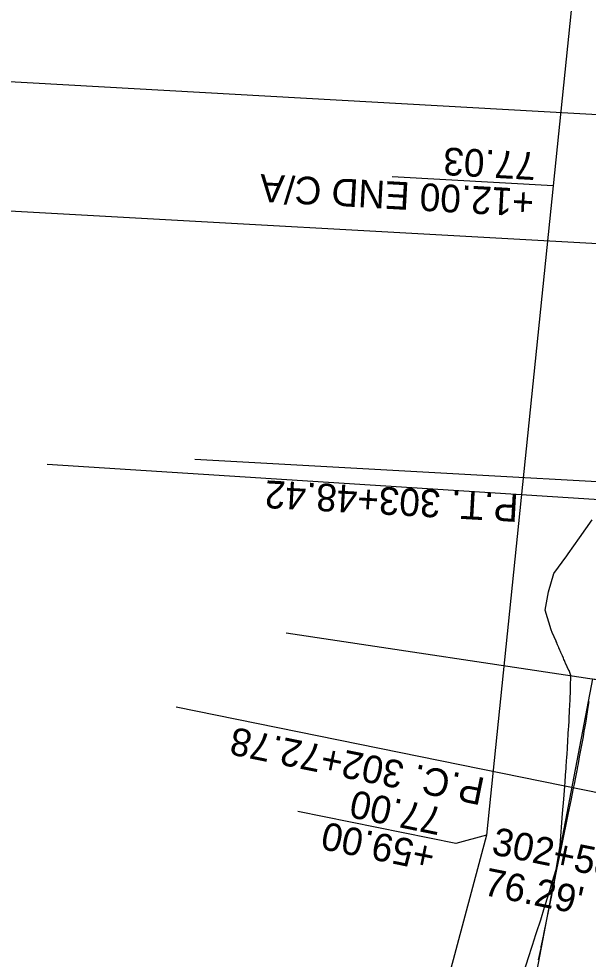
# Model space of a CAD drawing. Extents: x -70 to 701944, y -4 to 666871.
# Drawn here: x 664203.4 to 664327.1, y 656981.7 to 657185.7 of the extents above; entities that cross this region are included whole.
import ezdxf

# ---------------------------------------------------------------- set-up
doc = ezdxf.new("R2010")
doc.units = 0
for name, color, linetype in [('R_Detour', 7, 'Continuous'), ('R_Horz Alg Annot', 7, 'Continuous'), ('R_No Plot', 7, 'Continuous'), ('R_Proposed Const Limits', 7, 'Continuous'), ('R_Proposed Road', 7, 'Continuous'), ('R_ROW', 7, 'Continuous'), ('R_Temp Easement Annot', 7, 'Continuous')]:
    doc.layers.add(name, color=color, linetype=linetype)

msp = doc.modelspace()

# ---------------------------------------------------------------- linework, layer by layer
at = {"layer": 'R_Detour'}
for p, q in [((664031.82, 657181.49), (664397.25, 657161.14)), ((664030.27, 657153.53), (664395.69, 657133.19)), ((664655.68, 657060.39), (664209.63, 657089.01)), ((664261.47, 657052.46), (664387.9, 657033.54))]:
    msp.add_line(p, q, dxfattribs=at)
at = {"layer": 'R_Horz Alg Annot'}
for points in [[(664392.83, 657081.68), (664241.65, 657090.1)], [(664383.17, 657006.74), (664237.63, 657036.36)]]:
    msp.add_lwpolyline(points, dxfattribs=at)
at = {"layer": 'R_No Plot'}
msp.add_lwpolyline([(664309.13, 656943.4), (664328.07, 657042.49), (664387.9, 657033.54), (664369.1, 656935.33)], close=True, dxfattribs=at)
at = {"layer": 'R_Proposed Const Limits'}
for points in [[(664320.1, 657001.16), (664320.94, 657006.36), (664321.48, 657013.29), (664321.73, 657016.4), (664321.97, 657019.19), (664322.03, 657020.09), (664322.15, 657021.6), (664322.26, 657023.1), (664322.27, 657023.37), (664322.29, 657023.58), (664322.36, 657024.59), (664322.42, 657025.57), (664322.46, 657026.07), (664322.55, 657027.55), (664322.55, 657027.56), (664322.64, 657029.06), (664322.73, 657030.5), (664322.8, 657031.72), (664322.82, 657032.01), (664322.9, 657033.52), (664322.95, 657034.39), (664322.98, 657035.02), (664323.02, 657035.88), (664323.04, 657036.47), (664323.12, 657038.26), (664323.18, 657039.76), (664323.19, 657040.05), (664323.24, 657041.25), (664323.29, 657042.74), (664323.31, 657043.2), (664322.89, 657044.28), (664322.87, 657044.31), (664322.12, 657045.92), (664322.06, 657046.05), (664321.9, 657046.44), (664321.8, 657046.67), (664321.67, 657046.96), (664321.45, 657047.47), (664321.25, 657047.95), (664321.14, 657048.21), (664321.03, 657048.45), (664320.92, 657048.72), (664320.7, 657049.22), (664320.68, 657049.26), (664320.41, 657049.88), (664320.32, 657050.09), (664320.25, 657050.25), (664320.21, 657050.34), (664320.11, 657050.57), (664320.11, 657050.57), (664320.11, 657050.58), (664320.1, 657050.59), (664320.1, 657050.6), (664320.09, 657050.63), (664319.25, 657052.55), (664319, 657053.1), (664317.72, 657057.37), (664318.46, 657061.33), (664318.47, 657061.38), (664319.63, 657065.35), (664322.44, 657069.19), (664322.74, 657069.59), (664325.17, 657073.07), (664327.88, 657077)], [(664313.21, 656979.29), (664314.07, 656982.02), (664314.86, 656984.47), (664314.95, 656984.74), (664315.69, 656987.02), (664315.84, 656987.47), (664316.74, 656990.19), (664317.59, 656992.93), (664318.43, 656995.67), (664318.71, 656996.61), (664319.26, 656998.41), (664319.33, 656998.63), (664320.1, 657001.16), (664320.1, 657001.16)]]:
    msp.add_lwpolyline(points, dxfattribs=at)
at = {"layer": 'R_Proposed Road'}
msp.add_lwpolyline([(664316.3, 656981.56), (664316.81, 656984.08), (664316.87, 656984.35), (664317.34, 656986.68), (664317.44, 656987.14), (664318, 656989.93), (664318.57, 656992.73), (664319.14, 656995.53), (664319.34, 656996.48), (664319.71, 656998.32), (664319.76, 656998.55), (664320.28, 657001.12), (664320.28, 657001.12), (664321.33, 657006.28), (664322.71, 657013.04), (664323.33, 657016.08), (664323.88, 657018.8), (664324.06, 657019.68), (664324.36, 657021.16), (664324.64, 657022.63), (664324.7, 657022.9), (664324.74, 657023.11), (664324.93, 657024.1), (664325.11, 657025.06), (664325.2, 657025.55), (664325.47, 657027.01), (664325.48, 657027.02), (664325.75, 657028.49), (664326, 657029.92), (664326.21, 657031.12), (664326.26, 657031.41), (664326.52, 657032.9), (664326.67, 657033.76), (664326.77, 657034.38), (664326.92, 657035.24), (664327.01, 657035.81), (664327.3, 657037.59)], dxfattribs=at)
at = {"layer": 'R_ROW'}
for points in [[(664341.92, 657426.63), (664334.81, 657298.83), (664304.96, 657008.59)], [(664304.96, 657008.59), (664269.22, 656875.05), (664229.69, 656826.98), (664172.91, 656800.84), (664112.65, 656789.66), (663906.51, 656801.43), (663861.11, 656796.12)]]:
    msp.add_lwpolyline(points, dxfattribs=at)
at = {"layer": 'R_Temp Easement Annot'}
for points in [[(664319.45, 657149.45), (664284.5, 657151.4)], [(664304.96, 657008.59), (664298.31, 657006.77), (664264.01, 657013.75)]]:
    msp.add_lwpolyline(points, dxfattribs=at)

# ---------------------------------------------------------------- texts
at = {"layer": 'R_Horz Alg Annot'}
for s, rotation, p in [('P.T. 303+48.42', 176.814, (664312.06, 657082.49)), ('P.C. 302+72.78', 168.4942, (664304.92, 657020.9))]:
    msp.add_text(s, height=6, rotation=rotation, dxfattribs=at).set_placement(p)
at = {"layer": 'R_No Plot'}
for s, p in [('302+58.55 ', (664305.87, 657004.48)), ("76.29' ", (664304.08, 656995.66))]:
    msp.add_text(s, height=6, rotation=348.4942, dxfattribs=at).set_placement(p)
at = {"layer": 'R_Temp Easement Annot'}
for s, rotation, p in [('77.03', 176.814, (664315.84, 657156.66)), ('+12.00 END C/A', 176.814, (664315.4, 657148.67)), ('77.00', 168.4942, (664295.78, 657014.42)), ('+59.00', 168.4942, (664294.19, 657006.58))]:
    msp.add_text(s, height=6, rotation=rotation, dxfattribs=at).set_placement(p)

doc.saveas('drawing.dxf')
